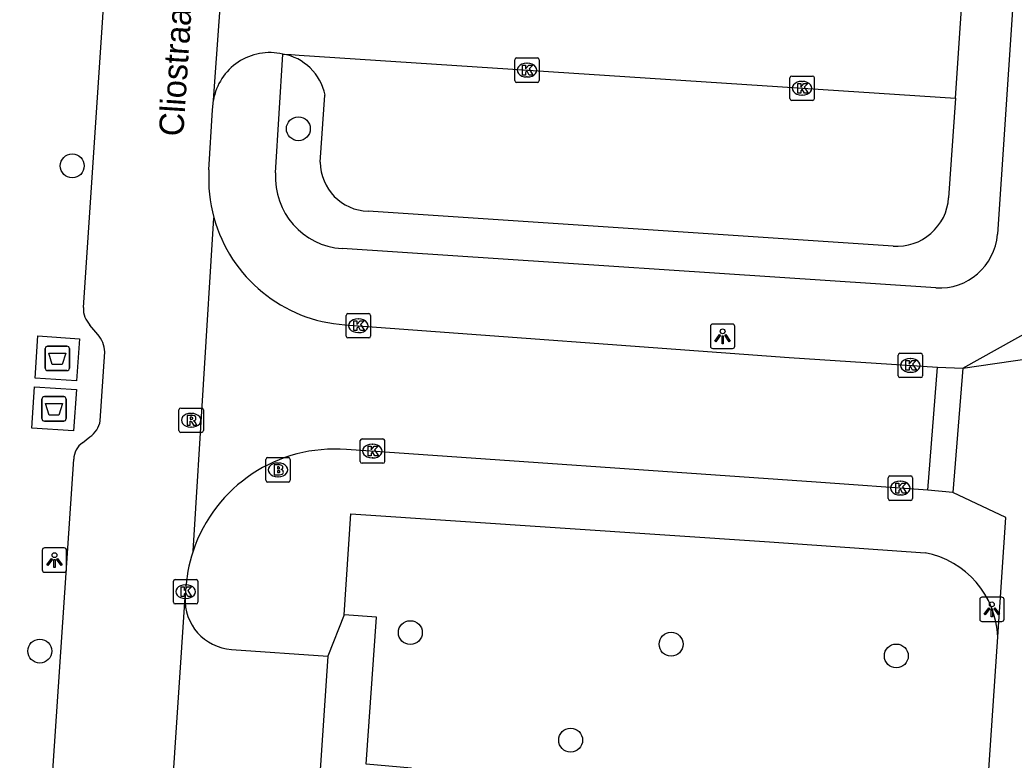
# Model space of a CAD drawing. Extents: x 161848 to 162726, y 385382 to 386521.
# Drawn here: x 162011.91 to 162052.57, y 386343.61 to 386373.9 of the extents above; entities that cross this region are included whole.
import ezdxf

# ---------------------------------------------------------------- set-up
doc = ezdxf.new("R2010")
doc.units = 0
for name, color, linetype in [('IMGEO_Afval_apart_plaats', 7, 'Continuous'), ('IMGEO_Boom', 7, 'Continuous'), ('IMGEO_Brandkraan', 7, 'Continuous'), ('IMGEO_Kolk', 7, 'Continuous'), ('IMGEO_Lichtpunt', 7, 'Continuous'), ('IMGEO_Openbare_ruimte_label', 7, 'Continuous'), ('IMGEO_Parkeervlak_open', 7, 'Continuous'), ('IMGEO_Rijbaan_lokaal_open', 7, 'Continuous'), ('IMGEO_Rioolput', 7, 'Continuous'), ('IMGEO_Voetpad_gesloten', 7, 'Continuous'), ('IMGEO_Voetpad_open', 7, 'Continuous')]:
    doc.layers.add(name, color=color, linetype=linetype)

msp = doc.modelspace()

# ---------------------------------------------------------------- linework, layer by layer
at = {"layer": 'IMGEO_Afval_apart_plaats'}
for p, q in [((162012.945, 386359.647), (162012.945, 386360.447)), ((162012.945, 386360.447), (162012.945, 386359.647)), ((162013.045, 386360.547), (162013.835, 386360.547)), ((162013.835, 386360.547), (162013.045, 386360.547)), ((162013.935, 386360.447), (162013.935, 386359.647)), ((162013.935, 386359.647), (162013.935, 386360.447)), ((162013.835, 386359.547), (162013.045, 386359.547)), ((162013.045, 386359.547), (162013.835, 386359.547)), ((162012.812, 386357.582), (162012.812, 386358.382)), ((162012.812, 386358.382), (162012.812, 386357.582)), ((162012.912, 386358.482), (162013.702, 386358.482)), ((162013.702, 386358.482), (162012.912, 386358.482)), ((162013.802, 386358.382), (162013.802, 386357.582)), ((162013.802, 386357.582), (162013.802, 386358.382)), ((162013.702, 386357.482), (162012.912, 386357.482)), ((162012.912, 386357.482), (162013.702, 386357.482))]:
    msp.add_line(p, q, dxfattribs=at)
for points in [[(162013.088, 386360.261), (162013.792, 386360.261), (162013.643, 386359.791), (162013.237, 386359.791), (162013.088, 386360.261)], [(162012.955, 386358.196), (162013.659, 386358.196), (162013.51, 386357.726), (162013.104, 386357.726), (162012.955, 386358.196)]]:
    msp.add_lwpolyline(points, dxfattribs=at)
for centre, start, end in [((162013.045, 386360.447), 90, 180), ((162013.045, 386360.447), 90, 180), ((162013.835, 386360.447), 0, 90), ((162013.835, 386360.447), 360, 90), ((162013.045, 386359.647), 180, 270), ((162013.045, 386359.647), 180, 270), ((162013.835, 386359.647), 270, 0), ((162013.835, 386359.647), 270, 0), ((162012.912, 386358.382), 90, 180), ((162012.912, 386358.382), 90, 180), ((162013.702, 386358.382), 0, 90), ((162013.702, 386358.382), 360, 90), ((162012.912, 386357.582), 180, 270), ((162012.912, 386357.582), 180, 270), ((162013.702, 386357.582), 270, 0), ((162013.702, 386357.582), 270, 0)]:
    msp.add_arc(centre, 0.1, start, end, dxfattribs=at)
at = {"layer": 'IMGEO_Boom'}
for centre in [(162023.3, 386369.446), (162014.053, 386367.925), (162027.879, 386348.824), (162012.724, 386348.069), (162038.543, 386348.349), (162047.755, 386347.869), (162034.435, 386344.425)]:
    msp.add_circle(centre, 0.489, dxfattribs=at)
at = {"layer": 'IMGEO_Brandkraan'}
for p, q in [((162021.968, 386355.059), (162021.968, 386355.911)), ((162022.043, 386355.985), (162022.895, 386355.985)), ((162022.969, 386355.911), (162022.969, 386355.059)), ((162022.456, 386355.765), (162022.481, 386355.765)), ((162022.479, 386355.205), (162022.454, 386355.205)), ((162022.895, 386354.985), (162022.043, 386354.985))]:
    msp.add_line(p, q, dxfattribs=at)
for points in [[(162021.968, 386355.059), (162021.968, 386355.911)], [(162022.043, 386355.985), (162022.895, 386355.985)], [(162022.969, 386355.911), (162022.969, 386355.059)], [(162022.316, 386355.685), (162022.316, 386355.285), (162022.529, 386355.285)], [(162022.547, 386355.685), (162022.316, 386355.685)], [(162022.495, 386355.604), (162022.441, 386355.604), (162022.441, 386355.528)], [(162022.441, 386355.528), (162022.494, 386355.528)], [(162022.503, 386355.452), (162022.441, 386355.452), (162022.441, 386355.371)], [(162022.441, 386355.371), (162022.503, 386355.371)], [(162022.895, 386354.985), (162022.043, 386354.985)]]:
    msp.add_lwpolyline(points, dxfattribs=at)
for centre, radius, start, end in [((162022.045, 386355.909), 0.0765, 91.552, 178.448), ((162022.045, 386355.909), 0.0765, 91.552, 178.448), ((162022.893, 386355.909), 0.0765, 1.552, 88.448), ((162022.893, 386355.909), 0.0765, 1.552, 88.448), ((162022.496, 386355.566), 0.0379, 267.8285, 90.9355), ((162022.504, 386355.411), 0.0404, 269.8759, 90.5077), ((162022.551, 386355.54), 0.145, 59.4692, 91.5367), ((162022.576, 386355.587), 0.0922, 285.5137, 58.1501), ((162022.581, 386355.395), 0.105, 301.3115, 78.989), ((162022.045, 386355.061), 0.0765, 181.552, 268.448), ((162022.045, 386355.061), 0.0765, 181.552, 268.448), ((162022.535, 386355.536), 0.251, 268.6676, 293.5347), ((162022.893, 386355.061), 0.0765, 271.552, 358.448), ((162022.893, 386355.061), 0.0765, 271.552, 358.448)]:
    msp.add_arc(centre, radius, start, end, dxfattribs=at)
for centre, major_axis, ratio, start_param, end_param in [((162022.455, 386355.485), (-0.387, 0.002), 0.722429, 4.712389, 7.853982), ((162022.48, 386355.485), (-0.39, 0.002), 0.717154, 1.570796, 4.712389)]:
    msp.add_ellipse(centre, major_axis=major_axis, ratio=ratio, start_param=start_param, end_param=end_param, dxfattribs=at)
at = {"layer": 'IMGEO_Kolk'}
for p, q in [((162032.15, 386371.418), (162032.15, 386372.27)), ((162032.225, 386372.344), (162033.077, 386372.344)), ((162032.638, 386372.124), (162032.663, 386372.124)), ((162033.151, 386372.27), (162033.151, 386371.418)), ((162033.077, 386371.344), (162032.225, 386371.344)), ((162032.661, 386371.564), (162032.636, 386371.564)), ((162043.401, 386370.677), (162043.401, 386371.529)), ((162043.476, 386371.603), (162044.328, 386371.603)), ((162043.889, 386371.383), (162043.914, 386371.383)), ((162044.402, 386371.529), (162044.402, 386370.677)), ((162044.328, 386370.603), (162043.476, 386370.603)), ((162043.912, 386370.823), (162043.887, 386370.823)), ((162025.253, 386360.957), (162025.253, 386361.809)), ((162025.328, 386361.883), (162026.18, 386361.883)), ((162025.741, 386361.663), (162025.766, 386361.663)), ((162026.254, 386361.809), (162026.254, 386360.957)), ((162026.18, 386360.883), (162025.328, 386360.883)), ((162025.764, 386361.103), (162025.739, 386361.103)), ((162047.83, 386359.333), (162047.83, 386360.185)), ((162047.905, 386360.259), (162048.757, 386360.259)), ((162048.318, 386360.039), (162048.343, 386360.039)), ((162048.831, 386360.185), (162048.831, 386359.333)), ((162048.757, 386359.259), (162047.905, 386359.259)), ((162048.341, 386359.479), (162048.316, 386359.479)), ((162025.828, 386355.828), (162025.828, 386356.68)), ((162025.903, 386356.754), (162026.755, 386356.754)), ((162026.829, 386356.68), (162026.829, 386355.828)), ((162026.316, 386356.534), (162026.341, 386356.534)), ((162026.339, 386355.974), (162026.314, 386355.974)), ((162026.755, 386355.754), (162025.903, 386355.754)), ((162047.42, 386354.312), (162047.42, 386355.164)), ((162047.495, 386355.238), (162048.347, 386355.238)), ((162048.421, 386355.164), (162048.421, 386354.312)), ((162047.908, 386355.018), (162047.933, 386355.018)), ((162048.347, 386354.238), (162047.495, 386354.238)), ((162047.931, 386354.458), (162047.906, 386354.458)), ((162018.264, 386350.999), (162019.116, 386350.999)), ((162018.189, 386350.073), (162018.189, 386350.925)), ((162018.677, 386350.779), (162018.702, 386350.779)), ((162019.19, 386350.925), (162019.19, 386350.073)), ((162018.7, 386350.219), (162018.675, 386350.219)), ((162019.116, 386349.999), (162018.264, 386349.999))]:
    msp.add_line(p, q, dxfattribs=at)
for points in [[(162032.15, 386371.418), (162032.15, 386372.27)], [(162032.225, 386372.344), (162033.077, 386372.344)], [(162033.151, 386372.27), (162033.151, 386371.418)], [(162032.471, 386372.044), (162032.594, 386372.044), (162032.594, 386371.893), (162032.724, 386372.044), (162032.888, 386372.044), (162032.742, 386371.893), (162032.895, 386371.644), (162032.743, 386371.644), (162032.658, 386371.808), (162032.594, 386371.741), (162032.594, 386371.644), (162032.471, 386371.644), (162032.471, 386372.044)], [(162033.077, 386371.344), (162032.225, 386371.344)], [(162043.401, 386370.677), (162043.401, 386371.529)], [(162043.476, 386371.603), (162044.328, 386371.603)], [(162043.722, 386371.303), (162043.845, 386371.303), (162043.845, 386371.152), (162043.975, 386371.303), (162044.139, 386371.303), (162043.993, 386371.152), (162044.146, 386370.903), (162043.994, 386370.903), (162043.909, 386371.067), (162043.845, 386371), (162043.845, 386370.903), (162043.722, 386370.903), (162043.722, 386371.303)], [(162044.402, 386371.529), (162044.402, 386370.677)], [(162044.328, 386370.603), (162043.476, 386370.603)], [(162025.253, 386360.957), (162025.253, 386361.809)], [(162025.328, 386361.883), (162026.18, 386361.883)], [(162025.574, 386361.583), (162025.697, 386361.583), (162025.697, 386361.432), (162025.827, 386361.583), (162025.991, 386361.583), (162025.845, 386361.432), (162025.998, 386361.183), (162025.846, 386361.183), (162025.761, 386361.347), (162025.697, 386361.28), (162025.697, 386361.183), (162025.574, 386361.183), (162025.574, 386361.583)], [(162026.254, 386361.809), (162026.254, 386360.957)], [(162026.18, 386360.883), (162025.328, 386360.883)], [(162047.83, 386359.333), (162047.83, 386360.185)], [(162047.905, 386360.259), (162048.757, 386360.259)], [(162048.151, 386359.959), (162048.274, 386359.959), (162048.274, 386359.808), (162048.404, 386359.959), (162048.568, 386359.959), (162048.422, 386359.808), (162048.575, 386359.559), (162048.423, 386359.559), (162048.338, 386359.723), (162048.274, 386359.656), (162048.274, 386359.559), (162048.151, 386359.559), (162048.151, 386359.959)], [(162048.831, 386360.185), (162048.831, 386359.333)], [(162048.757, 386359.259), (162047.905, 386359.259)], [(162025.828, 386355.828), (162025.828, 386356.68)], [(162025.903, 386356.754), (162026.755, 386356.754)], [(162026.829, 386356.68), (162026.829, 386355.828)], [(162026.149, 386356.454), (162026.272, 386356.454), (162026.272, 386356.303), (162026.402, 386356.454), (162026.566, 386356.454), (162026.42, 386356.303), (162026.573, 386356.054), (162026.421, 386356.054), (162026.336, 386356.218), (162026.272, 386356.151), (162026.272, 386356.054), (162026.149, 386356.054), (162026.149, 386356.454)], [(162026.755, 386355.754), (162025.903, 386355.754)], [(162047.42, 386354.312), (162047.42, 386355.164)], [(162047.495, 386355.238), (162048.347, 386355.238)], [(162048.421, 386355.164), (162048.421, 386354.312)], [(162047.741, 386354.938), (162047.864, 386354.938), (162047.864, 386354.787), (162047.994, 386354.938), (162048.158, 386354.938), (162048.012, 386354.787), (162048.165, 386354.538), (162048.013, 386354.538), (162047.928, 386354.702), (162047.864, 386354.635), (162047.864, 386354.538), (162047.741, 386354.538), (162047.741, 386354.938)], [(162048.347, 386354.238), (162047.495, 386354.238)], [(162018.264, 386350.999), (162019.116, 386350.999)], [(162018.189, 386350.073), (162018.189, 386350.925)], [(162018.51, 386350.699), (162018.633, 386350.699), (162018.633, 386350.548), (162018.763, 386350.699), (162018.927, 386350.699), (162018.781, 386350.548), (162018.934, 386350.299), (162018.782, 386350.299), (162018.697, 386350.463), (162018.633, 386350.396), (162018.633, 386350.299), (162018.51, 386350.299), (162018.51, 386350.699)], [(162019.19, 386350.925), (162019.19, 386350.073)], [(162019.116, 386349.999), (162018.264, 386349.999)]]:
    msp.add_lwpolyline(points, dxfattribs=at)
for centre, start, end in [((162032.227, 386372.268), 91.552, 178.448), ((162032.227, 386372.268), 91.552, 178.448), ((162033.075, 386372.268), 1.552, 88.448), ((162033.075, 386372.268), 1.552, 88.448), ((162032.227, 386371.42), 181.552, 268.448), ((162032.227, 386371.42), 181.552, 268.448), ((162033.075, 386371.42), 271.552, 358.448), ((162033.075, 386371.42), 271.552, 358.448), ((162043.478, 386371.527), 91.552, 178.448), ((162043.478, 386371.527), 91.552, 178.448), ((162044.326, 386371.527), 1.552, 88.448), ((162044.326, 386371.527), 1.552, 88.448), ((162043.478, 386370.679), 181.552, 268.448), ((162043.478, 386370.679), 181.552, 268.448), ((162044.326, 386370.679), 271.552, 358.448), ((162044.326, 386370.679), 271.552, 358.448), ((162025.33, 386361.807), 91.552, 178.448), ((162025.33, 386361.807), 91.552, 178.448), ((162026.178, 386361.807), 1.552, 88.448), ((162026.178, 386361.807), 1.552, 88.448), ((162025.33, 386360.959), 181.552, 268.448), ((162025.33, 386360.959), 181.552, 268.448), ((162026.178, 386360.959), 271.552, 358.448), ((162026.178, 386360.959), 271.552, 358.448), ((162047.907, 386360.183), 91.552, 178.448), ((162047.907, 386360.183), 91.552, 178.448), ((162048.755, 386360.183), 1.552, 88.448), ((162048.755, 386360.183), 1.552, 88.448), ((162047.907, 386359.335), 181.552, 268.448), ((162047.907, 386359.335), 181.552, 268.448), ((162048.755, 386359.335), 271.552, 358.448), ((162048.755, 386359.335), 271.552, 358.448), ((162025.905, 386356.678), 91.552, 178.448), ((162025.905, 386356.678), 91.552, 178.448), ((162026.753, 386356.678), 1.552, 88.448), ((162026.753, 386356.678), 1.552, 88.448), ((162025.905, 386355.83), 181.552, 268.448), ((162025.905, 386355.83), 181.552, 268.448), ((162026.753, 386355.83), 271.552, 358.448), ((162026.753, 386355.83), 271.552, 358.448), ((162047.497, 386355.162), 91.552, 178.448), ((162047.497, 386355.162), 91.552, 178.448), ((162048.345, 386355.162), 1.552, 88.448), ((162048.345, 386355.162), 1.552, 88.448), ((162047.497, 386354.314), 181.552, 268.448), ((162047.497, 386354.314), 181.552, 268.448), ((162048.345, 386354.314), 271.552, 358.448), ((162048.345, 386354.314), 271.552, 358.448), ((162018.266, 386350.923), 91.552, 178.448), ((162018.266, 386350.923), 91.552, 178.448), ((162019.114, 386350.923), 1.552, 88.448), ((162019.114, 386350.923), 1.552, 88.448), ((162018.266, 386350.075), 181.552, 268.448), ((162018.266, 386350.075), 181.552, 268.448), ((162019.114, 386350.075), 271.552, 358.448), ((162019.114, 386350.075), 271.552, 358.448)]:
    msp.add_arc(centre, 0.0765, start, end, dxfattribs=at)
for centre, major_axis, ratio, start_param, end_param in [((162032.637, 386371.844), (-0.387, 0.002), 0.722429, 4.712389, 7.853982), ((162032.662, 386371.844), (-0.39, 0.002), 0.717154, 1.570796, 4.712389), ((162043.888, 386371.103), (-0.387, 0.002), 0.722429, 4.712389, 7.853982), ((162043.913, 386371.103), (-0.39, 0.002), 0.717154, 1.570796, 4.712389), ((162025.74, 386361.383), (-0.387, 0.002), 0.722429, 4.712389, 7.853982), ((162025.765, 386361.383), (-0.39, 0.002), 0.717154, 1.570796, 4.712389), ((162048.317, 386359.759), (-0.387, 0.002), 0.722429, 4.712389, 7.853982), ((162048.342, 386359.759), (-0.39, 0.002), 0.717154, 1.570796, 4.712389), ((162026.315, 386356.254), (-0.387, 0.002), 0.722429, 4.712389, 7.853982), ((162026.34, 386356.254), (-0.39, 0.002), 0.717154, 1.570796, 4.712389), ((162047.907, 386354.738), (-0.387, 0.002), 0.722429, 4.712389, 7.853982), ((162047.932, 386354.738), (-0.39, 0.002), 0.717154, 1.570796, 4.712389), ((162018.676, 386350.499), (-0.387, 0.002), 0.722429, 4.712389, 7.853982), ((162018.701, 386350.499), (-0.39, 0.002), 0.717154, 1.570796, 4.712389)]:
    msp.add_ellipse(centre, major_axis=major_axis, ratio=ratio, start_param=start_param, end_param=end_param, dxfattribs=at)
at = {"layer": 'IMGEO_Lichtpunt'}
for p, q in [((162040.152, 386361.355), (162040.152, 386360.548)), ((162040.152, 386361.355), (162040.152, 386360.548)), ((162041.054, 386361.45), (162040.246, 386361.45)), ((162041.054, 386361.45), (162040.246, 386361.45)), ((162041.148, 386360.548), (162041.148, 386361.355)), ((162041.148, 386360.548), (162041.148, 386361.355)), ((162040.246, 386360.454), (162041.054, 386360.454)), ((162040.246, 386360.454), (162041.054, 386360.454)), ((162012.826, 386352.195), (162012.826, 386351.388)), ((162012.826, 386352.195), (162012.826, 386351.388)), ((162013.728, 386352.29), (162012.92, 386352.29)), ((162013.728, 386352.29), (162012.92, 386352.29)), ((162013.822, 386351.388), (162013.822, 386352.195)), ((162013.822, 386351.388), (162013.822, 386352.195)), ((162012.92, 386351.294), (162013.728, 386351.294)), ((162012.92, 386351.294), (162013.728, 386351.294)), ((162051.165, 386350.181), (162051.165, 386349.374)), ((162051.165, 386350.181), (162051.165, 386349.374)), ((162052.067, 386350.276), (162051.259, 386350.276)), ((162052.067, 386350.276), (162051.259, 386350.276)), ((162052.161, 386349.374), (162052.161, 386350.181)), ((162052.161, 386349.374), (162052.161, 386350.181)), ((162051.259, 386349.28), (162052.067, 386349.28)), ((162051.259, 386349.28), (162052.067, 386349.28))]:
    msp.add_line(p, q, dxfattribs=at)
for points in [[(162040.526, 386361.019), (162040.565, 386360.991), (162040.377, 386360.729), (162040.339, 386360.756), (162040.526, 386361.019)], [(162040.628, 386360.971), (162040.675, 386360.971), (162040.675, 386360.649), (162040.628, 386360.649), (162040.628, 386360.971)], [(162040.738, 386360.991), (162040.776, 386361.018), (162040.963, 386360.756), (162040.924, 386360.728), (162040.738, 386360.991)], [(162013.2, 386351.859), (162013.239, 386351.831), (162013.051, 386351.569), (162013.013, 386351.596), (162013.2, 386351.859)], [(162013.302, 386351.811), (162013.349, 386351.811), (162013.349, 386351.489), (162013.302, 386351.489), (162013.302, 386351.811)], [(162013.412, 386351.831), (162013.45, 386351.858), (162013.637, 386351.596), (162013.598, 386351.568), (162013.412, 386351.831)], [(162051.539, 386349.845), (162051.578, 386349.817), (162051.39, 386349.555), (162051.352, 386349.582), (162051.539, 386349.845)], [(162051.641, 386349.797), (162051.688, 386349.797), (162051.688, 386349.475), (162051.641, 386349.475), (162051.641, 386349.797)], [(162051.751, 386349.817), (162051.789, 386349.844), (162051.976, 386349.582), (162051.937, 386349.554), (162051.751, 386349.817)]]:
    msp.add_lwpolyline(points, dxfattribs=at)
for centre in [(162040.651, 386361.153), (162013.325, 386351.993), (162051.664, 386349.979)]:
    msp.add_circle(centre, 0.0994, dxfattribs=at)
for centre, start, end in [((162040.246, 386361.355), 90, 180), ((162040.246, 386361.355), 90, 180), ((162041.054, 386361.355), 0, 90), ((162041.054, 386361.355), 0, 90), ((162040.246, 386360.548), 180, 270), ((162040.246, 386360.548), 180, 270), ((162041.054, 386360.548), 270, 0), ((162041.054, 386360.548), 270, 360), ((162012.92, 386352.195), 90, 180), ((162012.92, 386352.195), 90, 180), ((162013.728, 386352.195), 0, 90), ((162013.728, 386352.195), 0, 90), ((162012.92, 386351.388), 180, 270), ((162012.92, 386351.388), 180, 270), ((162013.728, 386351.388), 270, 0), ((162013.728, 386351.388), 270, 360), ((162051.259, 386350.181), 90, 180), ((162051.259, 386350.181), 90, 180), ((162052.067, 386350.181), 0, 90), ((162052.067, 386350.181), 0, 90), ((162051.259, 386349.374), 180, 270), ((162051.259, 386349.374), 180, 270), ((162052.067, 386349.374), 270, 0), ((162052.067, 386349.374), 270, 360)]:
    msp.add_arc(centre, 0.0946, start, end, dxfattribs=at)
at = {"layer": 'IMGEO_Parkeervlak_open'}
for points in [[(162024.193, 386368.075), (162024.389, 386370.823)], [(162050.171, 386370.692), (162049.896, 386366.621)], [(162047.626, 386364.642), (162026.155, 386366.071)]]:
    msp.add_lwpolyline(points, dxfattribs=at)
for centre, radius, start, end in [((162022.306, 386370.409), 2.124, 11.2379, 80.4091), ((162026.214, 386368.091), 2.021, 180.4523, 268.3342), ((162047.772, 386366.766), 2.129, 266.0583, 356.1059)]:
    msp.add_arc(centre, radius, start, end, dxfattribs=at)
at = {"layer": 'IMGEO_Rijbaan_lokaal_open'}
for points in [[(162014.507, 386362.125), (162017.657, 386409.433)], [(162019.826, 386370.619), (162020.532, 386380.472)], [(162050.171, 386370.692), (162050.587, 386376.837)], [(162022.66, 386372.503), (162023.004, 386372.48), (162023.327, 386372.459), (162050.171, 386370.692)], [(162019.644, 386367.758), (162019.792, 386370.214), (162019.826, 386370.619)], [(162018.993, 386352.156), (162019.847, 386365.806)], [(162015.1, 386361.031), (162014.777, 386361.411)], [(162025.203, 386361.42), (162043.379, 386360.09), (162049.439, 386359.685)], [(162015.2, 386357.489), (162015.389, 386360.316)], [(162049.04, 386354.658), (162049.439, 386359.685)], [(162014.476, 386356.593), (162014.768, 386356.837)], [(162049.04, 386354.658), (162044.475, 386354.986), (162025.27, 386356.315)], [(162008.627, 386273.156), (162008.558, 386273.559), (162014.112, 386355.921)], [(162013.565, 386274.553), (162014.946, 386294.784), (162016.314, 386314.992), (162017.269, 386329.133), (162018.666, 386350.277)], [(162018.689, 386350.5), (162018.666, 386350.277)]]:
    msp.add_lwpolyline(points, dxfattribs=at)
for centre, radius, start, end in [((162022.134, 386370.22), 2.343, 77.0352, 170.1955), ((162025.617, 386367.393), 5.984, 176.4995, 195.3748), ((162025.621, 386367.394), 5.988, 195.3738, 265.9984), ((162015.477, 386362.084), 0.971, 177.5606, 223.8677), ((162014.056, 386360.193), 1.339, 5.2692, 38.7476), ((162014.245, 386357.653), 0.969, 302.6823, 350.2626), ((162014.95, 386355.902), 0.838, 124.4327, 178.6815), ((162024.783, 386350.234), 6.101, 85.4212, 161.6339), ((162024.835, 386350.228), 6.152, 161.733, 177.4625)]:
    msp.add_arc(centre, radius, start, end, dxfattribs=at)
at = {"layer": 'IMGEO_Rioolput'}
for p, q in [((162018.415, 386357.09), (162018.415, 386357.942)), ((162018.49, 386358.016), (162019.342, 386358.016)), ((162019.416, 386357.942), (162019.416, 386357.09)), ((162018.903, 386357.796), (162018.928, 386357.796)), ((162018.926, 386357.236), (162018.901, 386357.236)), ((162019.342, 386357.016), (162018.49, 386357.016))]:
    msp.add_line(p, q, dxfattribs=at)
for points in [[(162018.415, 386357.09), (162018.415, 386357.942)], [(162018.49, 386358.016), (162019.342, 386358.016)], [(162019.416, 386357.942), (162019.416, 386357.09)], [(162019.004, 386357.714), (162018.752, 386357.716), (162018.752, 386357.316)], [(162018.752, 386357.316), (162018.876, 386357.316), (162018.876, 386357.478), (162018.887, 386357.478)], [(162018.93, 386357.635), (162018.876, 386357.635), (162018.876, 386357.554)], [(162018.876, 386357.554), (162018.928, 386357.554)], [(162018.934, 386357.449), (162019.005, 386357.316), (162019.145, 386357.316), (162019.08, 386357.442)], [(162019.342, 386357.016), (162018.49, 386357.016)]]:
    msp.add_lwpolyline(points, dxfattribs=at)
for centre, radius, start, end in [((162018.492, 386357.94), 0.0765, 91.552, 178.448), ((162018.492, 386357.94), 0.0765, 91.552, 178.448), ((162019.34, 386357.94), 0.0765, 1.552, 88.448), ((162019.34, 386357.94), 0.0765, 1.552, 88.448), ((162018.886, 386357.425), 0.0533, 26.0293, 88.6989), ((162018.912, 386357.743), 0.19, 274.7715, 282.9687), ((162018.936, 386357.539), 0.0964, 77.0061, 93.1865), ((162018.95, 386357.596), 0.0378, 276.6634, 79.6772), ((162019.003, 386357.604), 0.109, 350.3612, 89.416), ((162019.001, 386357.604), 0.112, 277.5842, 350.9817), ((162018.985, 386357.389), 0.108, 29.5134, 73.7905), ((162018.492, 386357.092), 0.0765, 181.552, 268.448), ((162018.492, 386357.092), 0.0765, 181.552, 268.448), ((162019.34, 386357.092), 0.0765, 271.552, 358.448), ((162019.34, 386357.092), 0.0765, 271.552, 358.448)]:
    msp.add_arc(centre, radius, start, end, dxfattribs=at)
for centre, major_axis, ratio, start_param, end_param in [((162018.902, 386357.516), (-0.387, 0.002), 0.722429, 4.712389, 7.853982), ((162018.927, 386357.516), (-0.39, 0.002), 0.717154, 1.570796, 4.712389)]:
    msp.add_ellipse(centre, major_axis=major_axis, ratio=ratio, start_param=start_param, end_param=end_param, dxfattribs=at)
at = {"layer": 'IMGEO_Voetpad_gesloten'}
for points in [[(162012.533, 386359.241), (162012.648, 386360.966), (162014.347, 386360.853), (162014.231, 386359.127), (162012.533, 386359.241)], [(162012.394, 386357.192), (162012.509, 386358.887), (162014.221, 386358.772), (162014.106, 386357.076), (162012.394, 386357.192)]]:
    msp.add_lwpolyline(points, dxfattribs=at)
at = {"layer": 'IMGEO_Voetpad_open'}
for points in [[(162055.179, 386414.691), (162053.969, 386396.157), (162051.89, 386365.129)], [(162022.37, 386367.636), (162022.66, 386372.503)], [(162049.369, 386362.935), (162025.091, 386364.54)], [(162050.477, 386359.642), (162054.855, 386362.092)], [(162050.477, 386359.642), (162062.638, 386361.419)], [(162049.439, 386359.685), (162050.477, 386359.642)], [(162050.477, 386359.642), (162050.06, 386354.559)], [(162050.06, 386354.559), (162049.04, 386354.658)], [(162051.907, 386348.645), (162052.238, 386353.53), (162050.06, 386354.559)], [(162025.168, 386349.552), (162025.447, 386353.681), (162042.563, 386352.545), (162048.934, 386352.092)], [(162025.168, 386349.552), (162024.509, 386347.859)], [(162027.933, 386343.276), (162026.069, 386343.434), (162026.489, 386349.451), (162025.168, 386349.552)], [(162047.349, 386281.382), (162051.907, 386348.645)], [(162020.568, 386348.137), (162024.509, 386347.859)], [(162024.509, 386347.859), (162019.68, 386276.198)]]:
    msp.add_lwpolyline(points, dxfattribs=at)
for centre, radius, start, end in [((162025.284, 386367.454), 2.92, 176.4204, 266.2026), ((162049.526, 386365.3), 2.37, 266.199, 355.8665), ((162048.233, 386348.482), 3.678, 2.5473, 79.0075), ((162020.707, 386350.176), 2.044, 177.1715, 266.0889)]:
    msp.add_arc(centre, radius, start, end, dxfattribs=at)

# ---------------------------------------------------------------- texts
at = {"layer": 'IMGEO_Openbare_ruimte_label'}
msp.add_text('Cliostraat', height=1, rotation=86.2164, dxfattribs=at).set_placement((162018.588, 386369.11))

doc.saveas('drawing.dxf')
